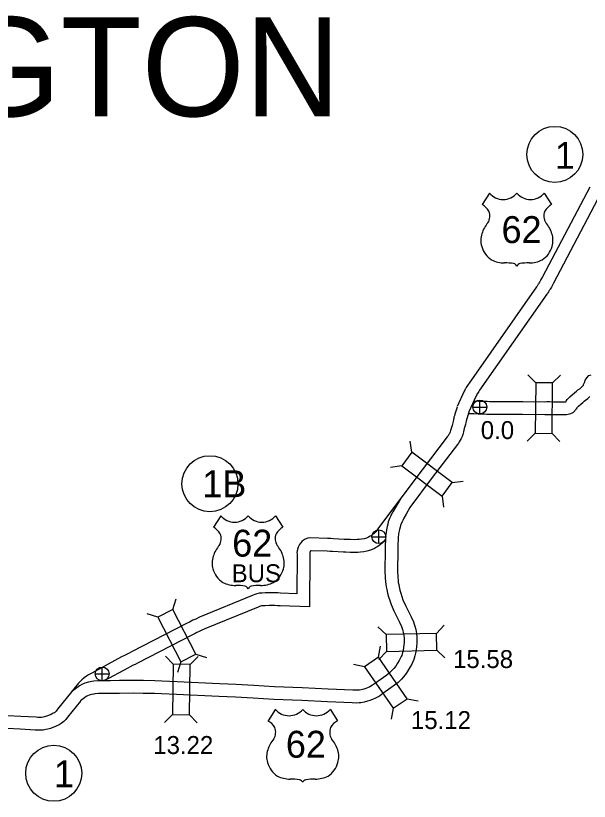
# Model space of a CAD drawing. Extents: x -939622 to -934245, y 1383184 to 1385301.
# Drawn here: x -936416.3 to -936375.8, y 1384892.6 to 1384948.1 of the extents above; entities that cross this region are included whole.
import ezdxf

# ---------------------------------------------------------------- set-up
doc = ezdxf.new("R2010")
doc.units = 0
for name, color, linetype in [('10', 7, 'Continuous'), ('15', 7, 'Continuous'), ('20', 7, 'Continuous'), ('22', 7, 'Continuous'), ('25', 7, 'Continuous'), ('26', 7, 'Continuous'), ('27', 7, 'Continuous'), ('Default', 7, 'Continuous')]:
    doc.layers.add(name, color=color, linetype=linetype)

msp = doc.modelspace()

# ---------------------------------------------------------------- linework, layer by layer
at = {"layer": '10'}
for points in [[(-936383.898, 1384920.934), (-936383.884, 1384920.933), (-936383.572, 1384920.922), (-936383.421, 1384920.911), (-936383.286, 1384920.909), (-936383.163, 1384920.906), (-936382.985, 1384920.901), (-936382.826, 1384920.899), (-936382.484, 1384920.897), (-936382.22, 1384920.892), (-936382.091, 1384920.89), (-936381.893, 1384920.891), (-936381.724, 1384920.894), (-936381.541, 1384920.889), (-936381.383, 1384920.89), (-936381.2, 1384920.887), (-936380.953, 1384920.888), (-936380.831, 1384920.883), (-936380.713, 1384920.883), (-936380.48, 1384920.884), (-936378.92, 1384920.87), (-936378.778, 1384920.876), (-936378.591, 1384920.88), (-936378.303, 1384920.872), (-936378.002, 1384920.87), (-936377.781, 1384920.868), (-936377.618, 1384920.863), (-936377.478, 1384920.868), (-936377.442, 1384920.874), (-936377.413, 1384920.912), (-936377.337, 1384921.018), (-936377.238, 1384921.122), (-936377.142, 1384921.215), (-936376.966, 1384921.375), (-936376.823, 1384921.504), (-936376.68, 1384921.624), (-936376.572, 1384921.7), (-936376.451, 1384921.791), (-936376.326, 1384921.901), (-936376.209, 1384922.008), (-936376.205, 1384922.011), (-936376.198, 1384922.021), (-936376.184, 1384922.049), (-936376.171, 1384922.081), (-936376.137, 1384922.18), (-936376.099, 1384922.268), (-936376.057, 1384922.391), (-936375.996, 1384922.487), (-936375.949, 1384922.57), (-936375.802, 1384922.719), (-936375.649, 1384922.771)], [(-936384.32, 1384920.051), (-936384.319, 1384920.051), (-936384.101, 1384920.042), (-936383.92, 1384920.034), (-936383.621, 1384920.023), (-936383.461, 1384920.012), (-936383.303, 1384920.009), (-936383.186, 1384920.006), (-936383.005, 1384920.001), (-936382.835, 1384919.999), (-936382.494, 1384919.997), (-936382.237, 1384919.992), (-936382.097, 1384919.99), (-936381.881, 1384919.991), (-936381.727, 1384919.994), (-936381.552, 1384919.989), (-936381.387, 1384919.99), (-936381.204, 1384919.987), (-936380.972, 1384919.988), (-936380.849, 1384919.983), (-936380.709, 1384919.983), (-936380.482, 1384919.984), (-936378.905, 1384919.97), (-936378.748, 1384919.976), (-936378.594, 1384919.98), (-936378.318, 1384919.972), (-936378.009, 1384919.97), (-936377.799, 1384919.968), (-936377.615, 1384919.963), (-936377.39, 1384919.971), (-936377.255, 1384919.993), (-936377.175, 1384920.01), (-936377.074, 1384920.037), (-936376.912, 1384920.119), (-936376.687, 1384920.379), (-936376.641, 1384920.443), (-936376.597, 1384920.49), (-936376.526, 1384920.559), (-936376.363, 1384920.707), (-936376.232, 1384920.825), (-936376.13, 1384920.91), (-936376.041, 1384920.973), (-936375.882, 1384921.093), (-936375.726, 1384921.23)]]:
    msp.add_lwpolyline(points, dxfattribs=at)
at = {"layer": '15'}
for points in [[(-936375.745, 1384936.021), (-936379.085, 1384929.684), (-936379.19, 1384929.494), (-936379.218, 1384929.44), (-936379.24, 1384929.399), (-936379.259, 1384929.364), (-936379.289, 1384929.318), (-936379.337, 1384929.247), (-936379.363, 1384929.2), (-936379.384, 1384929.169), (-936379.416, 1384929.118), (-936379.44, 1384929.082), (-936379.467, 1384929.045), (-936379.505, 1384928.99), (-936384.269, 1384922.188), (-936384.341, 1384922.077), (-936384.378, 1384922.021), (-936384.426, 1384921.953), (-936384.48, 1384921.866), (-936384.524, 1384921.778), (-936384.537, 1384921.749), (-936384.571, 1384921.683), (-936384.602, 1384921.617), (-936385.097, 1384920.54)], [(-936374.949, 1384935.6), (-936378.293, 1384929.258), (-936378.396, 1384929.069), (-936378.421, 1384929.022), (-936378.447, 1384928.972), (-936378.487, 1384928.899), (-936378.54, 1384928.818), (-936378.569, 1384928.775), (-936378.597, 1384928.726), (-936378.629, 1384928.678), (-936378.657, 1384928.634), (-936378.705, 1384928.561), (-936378.736, 1384928.52), (-936378.764, 1384928.479), (-936383.523, 1384921.684), (-936383.588, 1384921.584), (-936383.635, 1384921.514), (-936383.676, 1384921.455), (-936383.693, 1384921.428), (-936383.709, 1384921.395), (-936383.725, 1384921.359), (-936383.763, 1384921.286), (-936383.785, 1384921.238), (-936384.279, 1384920.164)], [(-936385.118, 1384920.484), (-936385.268, 1384919.995), (-936385.302, 1384919.878), (-936385.337, 1384919.773), (-936385.351, 1384919.678), (-936385.368, 1384919.609), (-936385.398, 1384919.473), (-936385.472, 1384919.197), (-936385.526, 1384918.991), (-936385.55, 1384918.909), (-936385.572, 1384918.834), (-936385.601, 1384918.746), (-936385.637, 1384918.669), (-936385.68, 1384918.591), (-936385.718, 1384918.524), (-936385.754, 1384918.474), (-936385.816, 1384918.387), (-936387.583, 1384916.054), (-936390.661, 1384911.954), (-936390.861, 1384911.692), (-936390.976, 1384911.573), (-936391.078, 1384911.483), (-936391.183, 1384911.409), (-936391.258, 1384911.368), (-936391.363, 1384911.304), (-936391.518, 1384911.24), (-936391.688, 1384911.195), (-936391.863, 1384911.157), (-936392.025, 1384911.136), (-936392.162, 1384911.128), (-936392.359, 1384911.123), (-936392.645, 1384911.13), (-936392.943, 1384911.133), (-936393.09, 1384911.138), (-936393.841, 1384911.185), (-936394.029, 1384911.199), (-936394.275, 1384911.207), (-936395.471, 1384911.247), (-936395.659, 1384911.224), (-936395.855, 1384911.159), (-936396.061, 1384911.03), (-936396.18, 1384910.89), (-936396.251, 1384910.786), (-936396.351, 1384910.591), (-936396.382, 1384910.46), (-936396.394, 1384910.405), (-936396.408, 1384910.341), (-936396.429, 1384910.22), (-936396.418, 1384910.124), (-936396.418, 1384910.086), (-936396.435, 1384907.312), (-936397.578, 1384907.354), (-936397.782, 1384907.362), (-936397.968, 1384907.366), (-936398.186, 1384907.371), (-936398.404, 1384907.369), (-936398.679, 1384907.361), (-936398.888, 1384907.359), (-936399.092, 1384907.338), (-936399.259, 1384907.297), (-936399.4, 1384907.248), (-936399.517, 1384907.198), (-936403.302, 1384905.65), (-936403.574, 1384905.523), (-936403.772, 1384905.431), (-936403.89, 1384905.375), (-936404.026, 1384905.31), (-936404.227, 1384905.206)], [(-936384.258, 1384920.22), (-936384.405, 1384919.741), (-936384.442, 1384919.612), (-936384.459, 1384919.56), (-936384.467, 1384919.505), (-936384.491, 1384919.405), (-936384.524, 1384919.258), (-936384.602, 1384918.969), (-936384.659, 1384918.748), (-936384.687, 1384918.656), (-936384.712, 1384918.568), (-936384.764, 1384918.41), (-936384.834, 1384918.263), (-936384.892, 1384918.155), (-936384.96, 1384918.035), (-936385.024, 1384917.946), (-936385.092, 1384917.852), (-936386.864, 1384915.512), (-936388.45, 1384913.401)], [(-936389.12, 1384914.006), (-936389.664, 1384913.089), (-936389.767, 1384912.884), (-936389.823, 1384912.764), (-936389.878, 1384912.634), (-936389.971, 1384912.376), (-936390.008, 1384912.223), (-936390.047, 1384912.055), (-936390.1, 1384911.831), (-936390.134, 1384911.633), (-936390.163, 1384911.371), (-936390.18, 1384911.148), (-936390.194, 1384910.708)], [(-936388.45, 1384913.401), (-936388.716, 1384912.924), (-936388.874, 1384912.658), (-936388.956, 1384912.492), (-936389.001, 1384912.397), (-936389.04, 1384912.305), (-936389.107, 1384912.119), (-936389.131, 1384912.017), (-936389.171, 1384911.849), (-936389.218, 1384911.65), (-936389.242, 1384911.507), (-936389.267, 1384911.287), (-936389.281, 1384911.1), (-936389.29, 1384910.82)], [(-936390.181, 1384911.101), (-936390.194, 1384910.708), (-936390.197, 1384910.426), (-936390.215, 1384908.878), (-936390.205, 1384908.52), (-936390.199, 1384908.42), (-936390.175, 1384908.158), (-936390.156, 1384907.977), (-936390.122, 1384907.793), (-936390.087, 1384907.612), (-936390.03, 1384907.352), (-936389.958, 1384907.097), (-936389.872, 1384906.82), (-936389.777, 1384906.554), (-936389.578, 1384906.099), (-936389.175, 1384905.304), (-936389.039, 1384904.991), (-936388.991, 1384904.857), (-936388.962, 1384904.772), (-936388.921, 1384904.599), (-936388.88, 1384904.353), (-936388.849, 1384904.162), (-936388.849, 1384904.034), (-936388.849, 1384903.86), (-936388.866, 1384903.695), (-936388.896, 1384903.508), (-936388.933, 1384903.302), (-936388.973, 1384903.147), (-936389.022, 1384902.954), (-936389.056, 1384902.873), (-936389.123, 1384902.73), (-936389.198, 1384902.591), (-936389.319, 1384902.394), (-936389.452, 1384902.193), (-936389.581, 1384902.028), (-936389.694, 1384901.905), (-936389.892, 1384901.711), (-936390.078, 1384901.556), (-936390.319, 1384901.388), (-936390.871, 1384900.993), (-936391.079, 1384900.85), (-936391.283, 1384900.736), (-936391.444, 1384900.66), (-936391.564, 1384900.614), (-936391.697, 1384900.574), (-936391.88, 1384900.525), (-936392.011, 1384900.503), (-936392.077, 1384900.5), (-936392.222, 1384900.488), (-936392.487, 1384900.494), (-936394.219, 1384900.577), (-936396.047, 1384900.665), (-936398.017, 1384900.738), (-936399.468, 1384900.825), (-936400.717, 1384900.893), (-936401.905, 1384900.946), (-936404.887, 1384901.087), (-936405.961, 1384901.138), (-936406.468, 1384901.151), (-936407.273, 1384901.172), (-936408.006, 1384901.182), (-936408.967, 1384901.168), (-936409.599, 1384901.162), (-936410.179, 1384901.158), (-936410.487, 1384901.151), (-936410.783, 1384901.128), (-936410.911, 1384901.113), (-936411.161, 1384901.067), (-936411.413, 1384900.983), (-936411.614, 1384900.9), (-936411.789, 1384900.804), (-936411.97, 1384900.673), (-936412.333, 1384900.406)], [(-936389.29, 1384910.82), (-936389.294, 1384910.688), (-936389.297, 1384910.415), (-936389.315, 1384908.886), (-936389.306, 1384908.56), (-936389.301, 1384908.488), (-936389.279, 1384908.246), (-936389.265, 1384908.105), (-936389.238, 1384907.96), (-936389.206, 1384907.795), (-936389.156, 1384907.572), (-936389.094, 1384907.351), (-936389.018, 1384907.105), (-936388.94, 1384906.888), (-936388.763, 1384906.483), (-936388.361, 1384905.688), (-936388.202, 1384905.324), (-936388.141, 1384905.154), (-936388.096, 1384905.02), (-936388.038, 1384904.776), (-936387.992, 1384904.499), (-936387.949, 1384904.234), (-936387.949, 1384904.034), (-936387.949, 1384903.815), (-936387.973, 1384903.577), (-936388.009, 1384903.356), (-936388.053, 1384903.112), (-936388.101, 1384902.925), (-936388.166, 1384902.669), (-936388.232, 1384902.508), (-936388.32, 1384902.322), (-936388.418, 1384902.141), (-936388.56, 1384901.91), (-936388.721, 1384901.667), (-936388.894, 1384901.444), (-936389.049, 1384901.278), (-936389.287, 1384901.043), (-936389.531, 1384900.84), (-936389.799, 1384900.653), (-936390.354, 1384900.256), (-936390.605, 1384900.084), (-936390.871, 1384899.936), (-936391.092, 1384899.831), (-936391.273, 1384899.762), (-936391.449, 1384899.709), (-936391.688, 1384899.644), (-936391.919, 1384899.606), (-936392.021, 1384899.602), (-936392.195, 1384899.587), (-936392.519, 1384899.594), (-936394.262, 1384899.678), (-936396.085, 1384899.766), (-936398.061, 1384899.839), (-936399.519, 1384899.927), (-936400.761, 1384899.994), (-936401.947, 1384900.047), (-936404.93, 1384900.188), (-936405.994, 1384900.238), (-936406.492, 1384900.252), (-936407.29, 1384900.272), (-936408.006, 1384900.282), (-936408.956, 1384900.268), (-936409.591, 1384900.262), (-936410.166, 1384900.258), (-936410.442, 1384900.252), (-936410.696, 1384900.232), (-936410.776, 1384900.223), (-936410.936, 1384900.193), (-936411.099, 1384900.139), (-936411.224, 1384900.087), (-936411.306, 1384900.042), (-936411.44, 1384899.946), (-936411.726, 1384899.736)], [(-936390.182, 1384911.073), (-936390.519, 1384910.776), (-936390.706, 1384910.644), (-936390.809, 1384910.588), (-936390.955, 1384910.499), (-936391.23, 1384910.386), (-936391.478, 1384910.32), (-936391.71, 1384910.27), (-936391.938, 1384910.24), (-936392.124, 1384910.228), (-936392.359, 1384910.223), (-936392.66, 1384910.23), (-936392.962, 1384910.234), (-936393.132, 1384910.239), (-936393.904, 1384910.287), (-936394.076, 1384910.3), (-936394.303, 1384910.307), (-936395.433, 1384910.345), (-936395.461, 1384910.341), (-936395.466, 1384910.34), (-936395.477, 1384910.324), (-936395.5, 1384910.279), (-936395.504, 1384910.259), (-936395.515, 1384910.212), (-936395.519, 1384910.195), (-936395.518, 1384910.087), (-936395.541, 1384906.378), (-936397.612, 1384906.455), (-936397.81, 1384906.462), (-936397.989, 1384906.466), (-936398.191, 1384906.471), (-936398.387, 1384906.469), (-936398.662, 1384906.461), (-936398.837, 1384906.46), (-936398.939, 1384906.449), (-936399.004, 1384906.433), (-936399.073, 1384906.409), (-936399.17, 1384906.367), (-936402.941, 1384904.825), (-936403.195, 1384904.707), (-936403.39, 1384904.616), (-936403.505, 1384904.562), (-936403.626, 1384904.504), (-936403.813, 1384904.407)], [(-936404.226, 1384905.207), (-936408.114, 1384903.202), (-936408.278, 1384903.115), (-936408.379, 1384903.063), (-936408.611, 1384902.955), (-936408.813, 1384902.843), (-936410.928, 1384901.709), (-936411.152, 1384901.575), (-936411.291, 1384901.48), (-936411.451, 1384901.371), (-936411.625, 1384901.225), (-936411.739, 1384901.12), (-936411.86, 1384900.993), (-936411.958, 1384900.876), (-936412.072, 1384900.736), (-936412.333, 1384900.406)], [(-936403.814, 1384904.407), (-936407.695, 1384902.406), (-936407.86, 1384902.317), (-936407.985, 1384902.253), (-936408.201, 1384902.153), (-936408.381, 1384902.053), (-936410.034, 1384901.167)], [(-936412.333, 1384900.406), (-936413.334, 1384899.144), (-936413.437, 1384899.012), (-936413.49, 1384898.957), (-936413.56, 1384898.906), (-936413.642, 1384898.862), (-936413.799, 1384898.787), (-936414.125, 1384898.655), (-936414.258, 1384898.619), (-936414.345, 1384898.597), (-936414.478, 1384898.574), (-936414.534, 1384898.569), (-936414.612, 1384898.571), (-936414.733, 1384898.567), (-936414.856, 1384898.579), (-936415.925, 1384898.635), (-936418.708, 1384898.772)], [(-936411.72, 1384899.731), (-936412.627, 1384898.587), (-936412.755, 1384898.423), (-936412.893, 1384898.279), (-936413.079, 1384898.142), (-936413.235, 1384898.058), (-936413.437, 1384897.962), (-936413.839, 1384897.8), (-936414.029, 1384897.749), (-936414.157, 1384897.716), (-936414.359, 1384897.682), (-936414.501, 1384897.668), (-936414.609, 1384897.67), (-936414.764, 1384897.666), (-936414.923, 1384897.682), (-936415.97, 1384897.736), (-936418.751, 1384897.873)]]:
    msp.add_lwpolyline(points, dxfattribs=at)
at = {"layer": '20'}
for p, q in [((-936379.558, 1384922.209), (-936380.112, 1384922.775)), ((-936378.37, 1384922.197), (-936377.804, 1384922.752)), ((-936379.593, 1384918.645), (-936380.158, 1384918.091)), ((-936378.405, 1384918.634), (-936377.85, 1384918.068)), ((-936388.314, 1384917.298), (-936388.425, 1384918.082)), ((-936389.027, 1384916.348), (-936389.811, 1384916.237)), ((-936385.464, 1384915.158), (-936384.68, 1384915.27)), ((-936386.177, 1384914.208), (-936386.066, 1384913.424)), ((-936405.202, 1384906.202), (-936404.961, 1384906.957)), ((-936406.258, 1384905.658), (-936407.012, 1384905.899)), ((-936390.131, 1384904.423), (-936390.704, 1384904.97)), ((-936386.568, 1384904.506), (-936386.021, 1384905.079)), ((-936390.671, 1384902.829), (-936390.528, 1384903.608)), ((-936403.569, 1384903.034), (-936402.815, 1384902.793)), ((-936390.103, 1384903.235), (-936390.65, 1384902.663)), ((-936386.54, 1384903.318), (-936385.967, 1384902.771)), ((-936405.165, 1384902.336), (-936405.718, 1384902.903)), ((-936404.625, 1384902.49), (-936404.866, 1384901.736)), ((-936403.977, 1384902.32), (-936403.41, 1384902.873)), ((-936391.649, 1384902.155), (-936392.428, 1384902.298)), ((-936388.649, 1384899.894), (-936387.87, 1384899.75)), ((-936389.627, 1384899.22), (-936389.771, 1384898.441)), ((-936405.211, 1384898.772), (-936405.778, 1384898.219)), ((-936404.023, 1384898.757), (-936403.47, 1384898.189))]:
    msp.add_line(p, q, dxfattribs=at)
for points in [[(-936378.405, 1384918.634), (-936378.37, 1384922.197), (-936379.558, 1384922.209), (-936379.593, 1384918.645)], [(-936389.027, 1384916.348), (-936386.177, 1384914.208), (-936385.464, 1384915.158), (-936388.314, 1384917.298)], [(-936406.258, 1384905.658), (-936404.625, 1384902.49), (-936403.569, 1384903.034), (-936405.202, 1384906.202)], [(-936390.103, 1384903.235), (-936386.54, 1384903.318), (-936386.568, 1384904.506), (-936390.131, 1384904.423)], [(-936391.649, 1384902.155), (-936389.627, 1384899.22), (-936388.649, 1384899.894), (-936390.671, 1384902.829)], [(-936405.165, 1384902.336), (-936405.211, 1384898.772), (-936404.023, 1384898.757), (-936403.977, 1384902.32)]]:
    msp.add_lwpolyline(points, close=True, dxfattribs=at)
at = {"layer": '22'}
for p, q in [((-936382.821, 1384935.605), (-936383.34, 1384934.802)), ((-936378.96, 1384935.605), (-936378.441, 1384934.802)), ((-936401.802, 1384912.817), (-936402.321, 1384912.014)), ((-936397.941, 1384912.817), (-936397.422, 1384912.014)), ((-936397.95, 1384899.143), (-936398.47, 1384898.34)), ((-936394.09, 1384899.143), (-936393.571, 1384898.34))]:
    msp.add_line(p, q, dxfattribs=at)
for centre, radius, start, end in [((-936381.854, 1384936.419), 1.264, 220.075, 319.6701), ((-936379.927, 1384936.419), 1.264, 220.3299, 319.925), ((-936384.018, 1384933.636), 1.349, 30.7809, 59.9883), ((-936377.762, 1384933.636), 1.349, 120.0117, 149.2191), ((-936383.722, 1384933.992), 0.925, 328.8105, 21.2108), ((-936378.059, 1384933.992), 0.925, 158.7892, 211.1895), ((-936381.303, 1384932.097), 2.157, 138.9565, 162.6913), ((-936380.477, 1384932.097), 2.157, 17.3087, 41.0435), ((-936382.015, 1384932.273), 1.426, 160.9576, 197.3819), ((-936379.765, 1384932.273), 1.426, 342.6181, 19.0424), ((-936381.783, 1384932.277), 1.65, 195.1074, 237.1312), ((-936379.997, 1384932.277), 1.65, 302.8688, 344.8926), ((-936381.753, 1384932.797), 2.118, 244.0771, 269.5779), ((-936380.028, 1384932.797), 2.118, 270.4221, 295.9229), ((-936381.704, 1384926.799), 3.88, 81.1942, 90.9539), ((-936381.218, 1384930.278), 0.372, 28.0342, 72.9864), ((-936380.562, 1384930.278), 0.372, 107.0136, 151.9658), ((-936380.077, 1384926.799), 3.88, 89.0461, 98.8058), ((-936400.835, 1384913.631), 1.264, 220.075, 319.6701), ((-936398.908, 1384913.631), 1.264, 220.3299, 319.925), ((-936403, 1384910.849), 1.349, 30.7809, 59.9883), ((-936396.743, 1384910.849), 1.349, 120.0117, 149.2191), ((-936402.703, 1384911.204), 0.925, 328.8105, 21.2108), ((-936397.04, 1384911.204), 0.925, 158.7892, 211.1895), ((-936400.284, 1384909.309), 2.157, 138.9565, 162.6913), ((-936399.459, 1384909.309), 2.157, 17.3087, 41.0435), ((-936400.997, 1384909.486), 1.426, 160.9576, 197.3819), ((-936398.746, 1384909.486), 1.426, 342.6181, 19.0424), ((-936400.765, 1384909.49), 1.65, 195.1074, 237.1312), ((-936398.978, 1384909.49), 1.65, 302.8688, 344.8926), ((-936400.734, 1384910.009), 2.118, 244.0771, 269.5779), ((-936399.009, 1384910.009), 2.118, 270.4221, 295.9229), ((-936400.685, 1384904.012), 3.88, 81.1942, 90.9539), ((-936400.2, 1384907.49), 0.372, 28.0342, 72.9864), ((-936399.543, 1384907.49), 0.372, 107.0136, 151.9658), ((-936399.058, 1384904.012), 3.88, 89.0461, 98.8058), ((-936396.984, 1384899.956), 1.264, 220.075, 319.6701), ((-936395.057, 1384899.956), 1.264, 220.3299, 319.925), ((-936399.148, 1384897.174), 1.349, 30.7809, 59.9883), ((-936392.892, 1384897.174), 1.349, 120.0117, 149.2191), ((-936398.851, 1384897.53), 0.925, 328.8105, 21.2108), ((-936393.189, 1384897.53), 0.925, 158.7892, 211.1895), ((-936396.433, 1384895.634), 2.157, 138.9565, 162.6913), ((-936395.607, 1384895.634), 2.157, 17.3087, 41.0435), ((-936397.145, 1384895.811), 1.426, 160.9576, 197.3819), ((-936394.895, 1384895.811), 1.426, 342.6181, 19.0424), ((-936396.913, 1384895.815), 1.65, 195.1074, 237.1312), ((-936395.127, 1384895.815), 1.65, 302.8688, 344.8926), ((-936396.882, 1384896.334), 2.118, 244.0771, 269.5779), ((-936396.833, 1384890.337), 3.88, 81.1942, 90.9539), ((-936396.348, 1384893.816), 0.372, 28.0342, 72.9864), ((-936395.692, 1384893.816), 0.372, 107.0136, 151.9658), ((-936395.207, 1384890.337), 3.88, 89.0461, 98.8058), ((-936395.158, 1384896.334), 2.118, 270.4221, 295.9229)]:
    msp.add_arc(centre, radius, start, end, dxfattribs=at)
at = {"layer": '26'}
for p, q in [((-936383.505, 1384920.011), (-936383.505, 1384920.986)), ((-936383.993, 1384920.498), (-936383.018, 1384920.498)), ((-936391.126, 1384911.337), (-936390.151, 1384911.337)), ((-936390.639, 1384910.85), (-936390.639, 1384911.825)), ((-936410.185, 1384901.152), (-936410.185, 1384902.127)), ((-936410.673, 1384901.64), (-936409.698, 1384901.64))]:
    msp.add_line(p, q, dxfattribs=at)
for centre in [(-936383.505, 1384920.498), (-936390.639, 1384911.337), (-936410.185, 1384901.64)]:
    msp.add_circle(centre, 0.487, dxfattribs=at)
at = {"layer": '27'}
for centre in [(-936378.208, 1384938.342), (-936402.572, 1384915.078), (-936413.606, 1384894.627)]:
    msp.add_circle(centre, 1.98, dxfattribs=at)

# ---------------------------------------------------------------- texts
at = {"layer": '22'}
for s, height, p in [('62', 1.9008, (-936381.973, 1384932.079)), ('62', 1.9008, (-936401.001, 1384909.929)), ('BUS', 1.2672, (-936401.038, 1384908.122)), ('62', 1.9008, (-936397.21, 1384895.725))]:
    msp.add_text(s, height=height, dxfattribs=at).set_placement(p)
at = {"layer": '25'}
for s, p in [('0.0', (-936383.44, 1384918.234)), ('15.58', (-936385.398, 1384902.059)), ('15.12', (-936388.372, 1384897.751)), ('13.22', (-936406.576, 1384895.988))]:
    msp.add_text(s, height=1.2672, dxfattribs=at).set_placement(p)
at = {"layer": '27'}
for s, height, p in [('1', 1.901, (-936378.206, 1384937.325)), ('1B', 1.9008, (-936403.114, 1384914.129)), ('1', 1.901, (-936413.592, 1384893.636))]:
    msp.add_text(s, height=height, rotation=359.9, dxfattribs=at).set_placement(p)
at = {"layer": 'Default'}
msp.add_text('WASHINGTON', height=7, dxfattribs=at).set_placement((-936457.835, 1384941.035))

doc.saveas('drawing.dxf')
